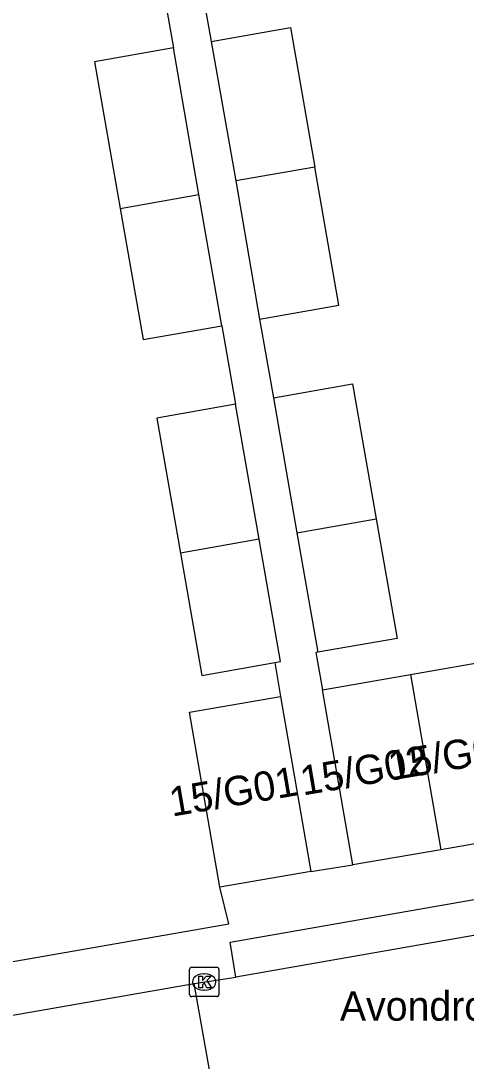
# Model space of a CAD drawing. Extents: x 162880 to 165536, y 384011 to 385179.
# Drawn here: x 164613.71 to 164628.88, y 384346.05 to 384381.5 of the extents above; entities that cross this region are included whole.
import ezdxf

# ---------------------------------------------------------------- set-up
doc = ezdxf.new("R2010")
doc.units = 0
for name, color, linetype in [('IMGEO_Kolk', 7, 'Continuous'), ('IMGEO_Openbare_ruimte_label', 7, 'Continuous'), ('IMGEO_Pand', 7, 'Continuous'), ('IMGEO_Pand_nummerreeks', 7, 'Continuous'), ('IMGEO_Rijbaan_lokaal_open', 7, 'Continuous'), ('IMGEO_Voetpad_open', 7, 'Continuous')]:
    doc.layers.add(name, color=color, linetype=linetype)

msp = doc.modelspace()

# ---------------------------------------------------------------- linework, layer by layer
at = {"layer": 'IMGEO_Kolk'}
for p, q in [((164619.458, 384348.321), (164619.458, 384349.173)), ((164619.533, 384349.247), (164620.385, 384349.247)), ((164620.459, 384349.173), (164620.459, 384348.321)), ((164619.946, 384349.027), (164619.971, 384349.027)), ((164619.969, 384348.467), (164619.944, 384348.467)), ((164620.385, 384348.247), (164619.533, 384348.247))]:
    msp.add_line(p, q, dxfattribs=at)
for points in [[(164619.458, 384348.321), (164619.458, 384349.173)], [(164619.533, 384349.247), (164620.385, 384349.247)], [(164620.459, 384349.173), (164620.459, 384348.321)], [(164619.779, 384348.947), (164619.902, 384348.947), (164619.902, 384348.796), (164620.032, 384348.947), (164620.196, 384348.947), (164620.05, 384348.796), (164620.203, 384348.547), (164620.051, 384348.547), (164619.966, 384348.711), (164619.902, 384348.644), (164619.902, 384348.547), (164619.779, 384348.547), (164619.779, 384348.947)], [(164620.385, 384348.247), (164619.533, 384348.247)]]:
    msp.add_lwpolyline(points, dxfattribs=at)
for centre, start, end in [((164619.535, 384349.171), 91.552, 178.448), ((164619.535, 384349.171), 91.552, 178.448), ((164620.383, 384349.171), 1.552, 88.448), ((164620.383, 384349.171), 1.552, 88.448), ((164619.535, 384348.323), 181.552, 268.448), ((164619.535, 384348.323), 181.552, 268.448), ((164620.383, 384348.323), 271.552, 358.448), ((164620.383, 384348.323), 271.552, 358.448)]:
    msp.add_arc(centre, 0.0765, start, end, dxfattribs=at)
for centre, major_axis, ratio, start_param, end_param in [((164619.945, 384348.747), (-0.387, 0.002), 0.722429, 4.712389, 7.853982), ((164619.97, 384348.747), (-0.39, 0.002), 0.717154, 1.570796, 4.712389)]:
    msp.add_ellipse(centre, major_axis=major_axis, ratio=ratio, start_param=start_param, end_param=end_param, dxfattribs=at)
at = {"layer": 'IMGEO_Pand'}
for points in [[(164620.195, 384380.798), (164622.895, 384381.27), (164623.726, 384376.515)], [(164620.195, 384380.798), (164621.032, 384376.049)], [(164618.908, 384380.573), (164616.222, 384380.104), (164617.095, 384375.107)], [(164619.781, 384375.576), (164618.908, 384380.573)], [(164623.726, 384376.515), (164621.032, 384376.049)], [(164621.848, 384371.334), (164624.549, 384371.805), (164623.726, 384376.515)], [(164621.032, 384376.049), (164621.848, 384371.334)], [(164617.095, 384375.107), (164619.781, 384375.576)], [(164620.561, 384371.109), (164619.781, 384375.576)], [(164617.095, 384375.107), (164617.876, 384370.639), (164620.561, 384371.109)], [(164622.316, 384368.656), (164625.016, 384369.128), (164625.82, 384364.528)], [(164622.316, 384368.656), (164623.12, 384364.056)], [(164621.029, 384368.431), (164618.343, 384367.962), (164619.147, 384363.362)], [(164621.832, 384363.832), (164621.029, 384368.431)], [(164623.12, 384364.056), (164625.82, 384364.528)], [(164625.82, 384364.528), (164626.532, 384360.454), (164623.831, 384359.983)], [(164623.12, 384364.056), (164623.831, 384359.983)], [(164621.832, 384363.832), (164619.147, 384363.362)], [(164622.365, 384359.628), (164622.561, 384359.662), (164621.832, 384363.832)], [(164619.147, 384363.362), (164619.875, 384359.193), (164622.365, 384359.628)], [(164626.981, 384359.225), (164629.976, 384359.749)], [(164623.986, 384358.7), (164626.981, 384359.225)], [(164626.981, 384359.225), (164628.014, 384353.255)], [(164625.018, 384352.737), (164623.986, 384358.7)], [(164620.496, 384351.979), (164619.464, 384357.944), (164622.558, 384358.479)], [(164622.558, 384358.479), (164623.59, 384352.513)], [(164631.009, 384353.773), (164628.014, 384353.255)], [(164628.014, 384353.255), (164625.018, 384352.737)], [(164623.59, 384352.513), (164620.496, 384351.979)]]:
    msp.add_lwpolyline(points, dxfattribs=at)
at = {"layer": 'IMGEO_Rijbaan_lokaal_open'}
for points in [[(164643.591, 384352.864), (164621.04, 384348.913)], [(164601.525, 384345.541), (164619.621, 384348.695)], [(164619.621, 384348.695), (164621.04, 384348.913)], [(164620.476, 384343.831), (164619.621, 384348.695)]]:
    msp.add_lwpolyline(points, dxfattribs=at)
at = {"layer": 'IMGEO_Voetpad_open'}
for points in [[(164618.527, 384382.753), (164618.908, 384380.573)], [(164619.814, 384382.978), (164620.195, 384380.798)], [(164620.561, 384371.109), (164621.029, 384368.431)], [(164621.848, 384371.334), (164622.316, 384368.656)], [(164623.831, 384359.983), (164623.766, 384359.972), (164623.986, 384358.7)], [(164622.365, 384359.628), (164622.558, 384358.479)], [(164621.04, 384348.913), (164620.843, 384350.108), (164643.365, 384354.05)], [(164623.59, 384352.513), (164625.018, 384352.737)], [(164601.203, 384347.304), (164620.793, 384350.728), (164620.496, 384351.979)]]:
    msp.add_lwpolyline(points, dxfattribs=at)

# ---------------------------------------------------------------- texts
at = {"layer": 'IMGEO_Openbare_ruimte_label'}
msp.add_text('Avondroodstraat', height=1, dxfattribs=at).set_placement((164624.582, 384347.429))
at = {"layer": 'IMGEO_Pand_nummerreeks'}
for s, p in [('15/G03', (164626.322, 384355.61)), ('15/G02', (164623.322, 384355.099)), ('15/G01', (164618.864, 384354.38))]:
    msp.add_text(s, height=1, rotation=9.6619, dxfattribs=at).set_placement(p)

doc.saveas('drawing.dxf')
